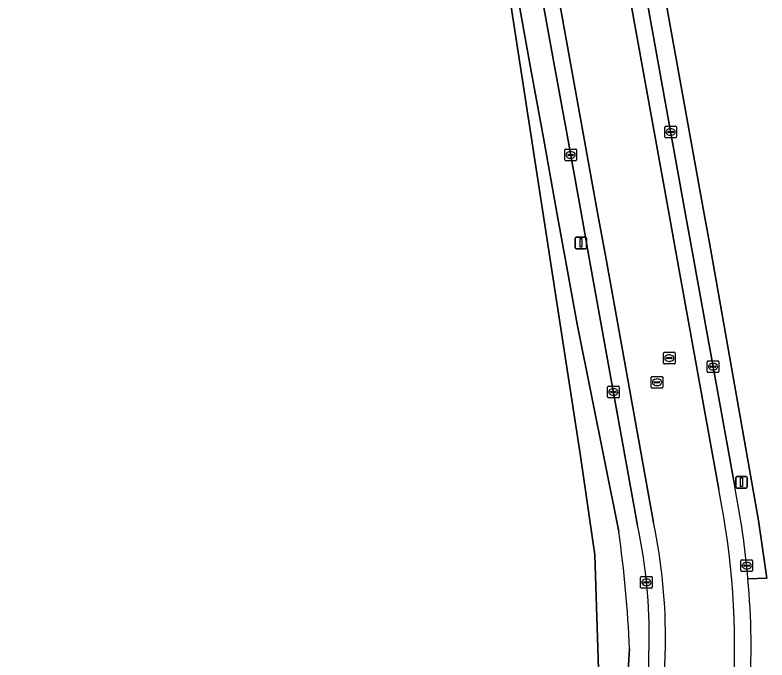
# Model space of a CAD drawing. Extents: x 156412 to 157779, y 382335 to 383768.
# Drawn here: x 157595.3 to 157660, y 382711.7 to 382767.2 of the extents above; entities that cross this region are included whole.
import ezdxf

# ---------------------------------------------------------------- set-up
doc = ezdxf.new("R2010")
doc.units = 0
for name, color, linetype in [('IMGEO_Fietspad_open', 7, 'Continuous'), ('IMGEO_Grasland_agrarisch', 7, 'Continuous'), ('IMGEO_Groenvoorziening', 7, 'Continuous'), ('IMGEO_Kolk', 7, 'Continuous'), ('IMGEO_Lichtmast', 7, 'Continuous'), ('IMGEO_Rijbaan_lokaal_gesloten', 7, 'Continuous'), ('IMGEO_Rioolput', 7, 'Continuous'), ('IMGEO_Voetpad_open', 7, 'Continuous')]:
    doc.layers.add(name, color=color, linetype=linetype)

msp = doc.modelspace()

# ---------------------------------------------------------------- linework, layer by layer
at = {"layer": 'IMGEO_Fietspad_open'}
for points in [[(157639.33, 382829.299), (157629.584, 382882.653), (157628.997, 382882.548), (157627.639, 382882.304), (157628.014, 382880.348), (157628.242, 382879.01), (157651.604, 382750), (157652.126, 382747.108), (157655.875, 382726.327)], [(157650.268, 382723.49), (157646.168, 382746.159), (157645.473, 382750), (157622.451, 382877.451), (157621.8, 382881.137), (157620.461, 382880.952), (157621.025, 382877.941), (157638.867, 382778.66), (157640.647, 382768.819), (157641.74, 382762.775), (157642.782, 382757.01), (157644.05, 382750), (157644.784, 382745.939), (157648.891, 382723.234)], [(157657.251, 382726.584), (157653.509, 382747.329), (157653.027, 382750), (157639.166, 382826.803), (157638.982, 382827.838), (157638.972, 382827.894)]]:
    msp.add_lwpolyline(points, dxfattribs=at)
for centre, radius, start, end in [((157583.037, 382711.847), 75.663, 5.16274, 11.231), ((157588.515, 382712.659), 68.733, 356.53492, 11.46997), ((157603.726, 382713.699), 46.161, 358.97289, 11.9203), ((157603.51, 382713.679), 47.777, 359.00573, 11.85003), ((157593.359, 382712.735), 65.303, 356.20829, 5.20179), ((157560.678, 382714.083), 89.209, 350.86991, 359.22193), ((157559.459, 382714.197), 91.829, 350.89175, 359.15977)]:
    msp.add_arc(centre, radius, start, end, dxfattribs=at)
at = {"layer": 'IMGEO_Grasland_agrarisch'}
msp.add_lwpolyline([(157620.757, 382701.277), (157645.274, 382701.578), (157645.617, 382708.21), (157645.214, 382720.7), (157643.936, 382729.394), (157637.122, 382773.691), (157630.612, 382772.641), (157613.365, 382871.358), (157472.235, 382792.457)], dxfattribs=at)
at = {"layer": 'IMGEO_Groenvoorziening'}
for points in [[(157647.264, 382722.711), (157643.673, 382740.578), (157642.76, 382745.616), (157641.966, 382750), (157640.771, 382756.597), (157639.727, 382762.356), (157638.632, 382768.399), (157636.84, 382778.293), (157634.564, 382790.854), (157631.307, 382789.126), (157617.837, 382857.404), (157613.448, 382880.337), (157609.608, 382878.273), (157590.334, 382867.915)], [(157613.365, 382871.358), (157630.612, 382772.641), (157637.122, 382773.691), (157643.936, 382729.394), (157645.214, 382720.7), (157645.617, 382708.21), (157645.274, 382701.578), (157647.497, 382701.598), (157648.201, 382712.613)], [(157638.972, 382827.894), (157638.982, 382827.838), (157640.952, 382828.168), (157642.466, 382817.316), (157654.653, 382749.882), (157655.088, 382747.562), (157659.314, 382723.658), (157660.029, 382718.705), (157658.393, 382718.656)]]:
    msp.add_lwpolyline(points, dxfattribs=at)
for centre, radius, start, end in [((157544.057, 382708.042), 104.244, 2.51322, 8.08944), ((157593.359, 382712.735), 65.303, 356.20829, 5.20179)]:
    msp.add_arc(centre, radius, start, end, dxfattribs=at)
at = {"layer": 'IMGEO_Kolk'}
for p, q in [((157651.232, 382756.685), (157651.232, 382757.537)), ((157651.307, 382757.611), (157652.159, 382757.611)), ((157652.233, 382757.537), (157652.233, 382756.685)), ((157651.491, 382757.105), (157651.491, 382757.117)), ((157651.929, 382757.068), (157651.531, 382757.068)), ((157651.534, 382757.154), (157651.932, 382757.154)), ((157651.72, 382757.391), (157651.745, 382757.391)), ((157651.975, 382757.117), (157651.975, 382757.105)), ((157652.159, 382756.611), (157651.307, 382756.611)), ((157651.743, 382756.831), (157651.718, 382756.831)), ((157642.617, 382754.717), (157642.617, 382755.569)), ((157642.692, 382755.643), (157643.544, 382755.643)), ((157643.618, 382755.569), (157643.618, 382754.717)), ((157642.876, 382755.137), (157642.876, 382755.149)), ((157643.314, 382755.1), (157642.916, 382755.1)), ((157642.919, 382755.186), (157643.317, 382755.186)), ((157643.105, 382755.423), (157643.13, 382755.423)), ((157643.36, 382755.149), (157643.36, 382755.137)), ((157643.544, 382754.643), (157642.692, 382754.643)), ((157643.128, 382754.863), (157643.103, 382754.863)), ((157654.888, 382736.485), (157654.888, 382737.337)), ((157654.963, 382737.411), (157655.815, 382737.411)), ((157655.147, 382736.905), (157655.147, 382736.917)), ((157655.585, 382736.868), (157655.187, 382736.868)), ((157655.19, 382736.954), (157655.588, 382736.954)), ((157655.376, 382737.191), (157655.401, 382737.191)), ((157655.631, 382736.917), (157655.631, 382736.905)), ((157655.889, 382737.337), (157655.889, 382736.485)), ((157655.815, 382736.411), (157654.963, 382736.411)), ((157655.399, 382736.631), (157655.374, 382736.631)), ((157646.309, 382734.307), (157646.309, 382735.159)), ((157646.384, 382735.233), (157647.236, 382735.233)), ((157646.797, 382735.013), (157646.822, 382735.013)), ((157647.31, 382735.159), (157647.31, 382734.307)), ((157647.236, 382734.233), (157646.384, 382734.233)), ((157646.568, 382734.727), (157646.568, 382734.739)), ((157647.006, 382734.69), (157646.608, 382734.69)), ((157646.611, 382734.776), (157647.009, 382734.776)), ((157646.82, 382734.453), (157646.795, 382734.453)), ((157647.052, 382734.739), (157647.052, 382734.727)), ((157657.787, 382719.352), (157657.787, 382720.204)), ((157657.862, 382720.278), (157658.714, 382720.278)), ((157658.275, 382720.058), (157658.3, 382720.058)), ((157658.788, 382720.204), (157658.788, 382719.352)), ((157658.046, 382719.772), (157658.046, 382719.784)), ((157658.484, 382719.735), (157658.086, 382719.735)), ((157658.089, 382719.821), (157658.487, 382719.821)), ((157658.298, 382719.498), (157658.273, 382719.498)), ((157658.53, 382719.784), (157658.53, 382719.772)), ((157649.15, 382717.914), (157649.15, 382718.766)), ((157649.225, 382718.84), (157650.077, 382718.84)), ((157650.151, 382718.766), (157650.151, 382717.914)), ((157658.714, 382719.278), (157657.862, 382719.278)), ((157649.409, 382718.334), (157649.409, 382718.346)), ((157649.847, 382718.297), (157649.449, 382718.297)), ((157649.452, 382718.383), (157649.85, 382718.383)), ((157649.661, 382718.06), (157649.636, 382718.06)), ((157649.638, 382718.62), (157649.663, 382718.62)), ((157649.893, 382718.346), (157649.893, 382718.334)), ((157650.077, 382717.84), (157649.225, 382717.84))]:
    msp.add_line(p, q, dxfattribs=at)
for points in [[(157651.232, 382756.685), (157651.232, 382757.537)], [(157651.307, 382757.611), (157652.159, 382757.611)], [(157652.233, 382757.537), (157652.233, 382756.685)], [(157652.159, 382756.611), (157651.307, 382756.611)], [(157642.617, 382754.717), (157642.617, 382755.569)], [(157642.692, 382755.643), (157643.544, 382755.643)], [(157643.618, 382755.569), (157643.618, 382754.717)], [(157643.544, 382754.643), (157642.692, 382754.643)], [(157654.888, 382736.485), (157654.888, 382737.337)], [(157654.963, 382737.411), (157655.815, 382737.411)], [(157655.889, 382737.337), (157655.889, 382736.485)], [(157655.815, 382736.411), (157654.963, 382736.411)], [(157646.309, 382734.307), (157646.309, 382735.159)], [(157646.384, 382735.233), (157647.236, 382735.233)], [(157647.31, 382735.159), (157647.31, 382734.307)], [(157647.236, 382734.233), (157646.384, 382734.233)], [(157657.787, 382719.352), (157657.787, 382720.204)], [(157657.862, 382720.278), (157658.714, 382720.278)], [(157658.788, 382720.204), (157658.788, 382719.352)], [(157649.15, 382717.914), (157649.15, 382718.766)], [(157649.225, 382718.84), (157650.077, 382718.84)], [(157650.151, 382718.766), (157650.151, 382717.914)], [(157658.714, 382719.278), (157657.862, 382719.278)], [(157650.077, 382717.84), (157649.225, 382717.84)]]:
    msp.add_lwpolyline(points, dxfattribs=at)
for centre, radius, start, end in [((157651.309, 382757.535), 0.0765, 91.55205, 178.44795), ((157651.309, 382757.535), 0.0765, 91.55205, 178.44795), ((157652.157, 382757.535), 0.0765, 1.55205, 88.44795), ((157652.157, 382757.535), 0.0765, 1.55205, 88.44795), ((157651.531, 382757.114), 0.0403, 85.87752, 175.75265), ((157651.528, 382757.104), 0.0366, 178.93798, 274.71019), ((157651.932, 382757.111), 0.043, 264.86636, 352.45326), ((157651.936, 382757.116), 0.0386, 1.73085, 96.63898), ((157651.309, 382756.687), 0.0765, 181.55205, 268.44795), ((157651.309, 382756.687), 0.0765, 181.55205, 268.44795), ((157652.157, 382756.687), 0.0765, 271.55205, 358.44795), ((157652.157, 382756.687), 0.0765, 271.55205, 358.44795), ((157642.694, 382755.567), 0.0765, 91.55205, 178.44795), ((157642.694, 382755.567), 0.0765, 91.55205, 178.44795), ((157643.542, 382755.567), 0.0765, 1.55205, 88.44795), ((157643.542, 382755.567), 0.0765, 1.55205, 88.44795), ((157642.916, 382755.146), 0.0403, 85.87752, 175.75265), ((157642.913, 382755.136), 0.0366, 178.93798, 274.71019), ((157643.317, 382755.143), 0.043, 264.86636, 352.45326), ((157643.321, 382755.148), 0.0386, 1.73085, 96.63898), ((157642.694, 382754.719), 0.0765, 181.55205, 268.44795), ((157642.694, 382754.719), 0.0765, 181.55205, 268.44795), ((157643.542, 382754.719), 0.0765, 271.55205, 358.44795), ((157643.542, 382754.719), 0.0765, 271.55205, 358.44795), ((157654.965, 382737.335), 0.0765, 91.55205, 178.44795), ((157654.965, 382737.335), 0.0765, 91.55205, 178.44795), ((157655.187, 382736.914), 0.0403, 85.87752, 175.75265), ((157655.184, 382736.904), 0.0366, 178.93798, 274.71019), ((157655.588, 382736.911), 0.043, 264.86636, 352.45326), ((157655.592, 382736.916), 0.0386, 1.73085, 96.63898), ((157655.813, 382737.335), 0.0765, 1.55205, 88.44795), ((157655.813, 382737.335), 0.0765, 1.55205, 88.44795), ((157654.965, 382736.487), 0.0765, 181.55205, 268.44795), ((157654.965, 382736.487), 0.0765, 181.55205, 268.44795), ((157655.813, 382736.487), 0.0765, 271.55205, 358.44795), ((157655.813, 382736.487), 0.0765, 271.55205, 358.44795), ((157646.386, 382735.157), 0.0765, 91.55205, 178.44795), ((157646.386, 382735.157), 0.0765, 91.55205, 178.44795), ((157647.234, 382735.157), 0.0765, 1.55205, 88.44795), ((157647.234, 382735.157), 0.0765, 1.55205, 88.44795), ((157646.386, 382734.309), 0.0765, 181.55205, 268.44795), ((157646.386, 382734.309), 0.0765, 181.55205, 268.44795), ((157646.608, 382734.736), 0.0403, 85.87752, 175.75265), ((157646.605, 382734.726), 0.0366, 178.93798, 274.71019), ((157647.009, 382734.733), 0.043, 264.86636, 352.45326), ((157647.013, 382734.738), 0.0386, 1.73085, 96.63898), ((157647.234, 382734.309), 0.0765, 271.55205, 358.44795), ((157647.234, 382734.309), 0.0765, 271.55205, 358.44795), ((157657.864, 382720.202), 0.0765, 91.55205, 178.44795), ((157657.864, 382720.202), 0.0765, 91.55205, 178.44795), ((157658.712, 382720.202), 0.0765, 1.55205, 88.44795), ((157658.712, 382720.202), 0.0765, 1.55205, 88.44795), ((157657.864, 382719.354), 0.0765, 181.55205, 268.44795), ((157657.864, 382719.354), 0.0765, 181.55205, 268.44795), ((157658.086, 382719.781), 0.0403, 85.87752, 175.75265), ((157658.083, 382719.771), 0.0366, 178.93798, 274.71019), ((157658.487, 382719.778), 0.043, 264.86636, 352.45326), ((157658.491, 382719.783), 0.0386, 1.73085, 96.63898), ((157658.712, 382719.354), 0.0765, 271.55205, 358.44795), ((157658.712, 382719.354), 0.0765, 271.55205, 358.44795), ((157649.227, 382718.764), 0.0765, 91.55205, 178.44795), ((157649.227, 382718.764), 0.0765, 91.55205, 178.44795), ((157650.075, 382718.764), 0.0765, 1.55205, 88.44795), ((157650.075, 382718.764), 0.0765, 1.55205, 88.44795), ((157649.449, 382718.343), 0.0403, 85.87752, 175.75265), ((157649.446, 382718.333), 0.0366, 178.93798, 274.71019), ((157649.85, 382718.34), 0.043, 264.86636, 352.45326), ((157649.854, 382718.345), 0.0386, 1.73085, 96.63898), ((157649.227, 382717.916), 0.0765, 181.55205, 268.44795), ((157649.227, 382717.916), 0.0765, 181.55205, 268.44795), ((157650.075, 382717.916), 0.0765, 271.55205, 358.44795), ((157650.075, 382717.916), 0.0765, 271.55205, 358.44795)]:
    msp.add_arc(centre, radius, start, end, dxfattribs=at)
for centre, major_axis, ratio, start_param, end_param in [((157651.719, 382757.111), (-0.387, 0.002), 0.722429, 4.712389, 7.853982), ((157651.744, 382757.111), (-0.39, 0.002), 0.717154, 1.570796, 4.712389), ((157643.104, 382755.143), (-0.387, 0.002), 0.722429, 4.712389, 7.853982), ((157643.129, 382755.143), (-0.39, 0.002), 0.717154, 1.570796, 4.712389), ((157655.375, 382736.911), (-0.387, 0.002), 0.722429, 4.712389, 7.853982), ((157655.4, 382736.911), (-0.39, 0.002), 0.717154, 1.570796, 4.712389), ((157646.796, 382734.733), (-0.387, 0.002), 0.722429, 4.712389, 7.853982), ((157646.821, 382734.733), (-0.39, 0.002), 0.717154, 1.570796, 4.712389), ((157658.274, 382719.778), (-0.387, 0.002), 0.722429, 4.712389, 7.853982), ((157658.299, 382719.778), (-0.39, 0.002), 0.717154, 1.570796, 4.712389), ((157649.637, 382718.34), (-0.387, 0.002), 0.722429, 4.712389, 7.853982), ((157649.662, 382718.34), (-0.39, 0.002), 0.717154, 1.570796, 4.712389)]:
    msp.add_ellipse(centre, major_axis=major_axis, ratio=ratio, start_param=start_param, end_param=end_param, dxfattribs=at)
at = {"layer": 'IMGEO_Lichtmast'}
for p, q in [((157643.51, 382747.165), (157643.51, 382747.965)), ((157643.51, 382747.965), (157643.51, 382747.165)), ((157643.61, 382748.065), (157644.4, 382748.065)), ((157644.4, 382748.065), (157643.61, 382748.065)), ((157644.5, 382747.965), (157644.5, 382747.165)), ((157644.5, 382747.165), (157644.5, 382747.965)), ((157644.4, 382747.065), (157643.61, 382747.065)), ((157643.61, 382747.065), (157644.4, 382747.065)), ((157657.341, 382726.563), (157657.341, 382727.363)), ((157657.341, 382727.363), (157657.341, 382726.563)), ((157657.441, 382727.463), (157658.231, 382727.463)), ((157658.231, 382727.463), (157657.441, 382727.463)), ((157658.331, 382727.363), (157658.331, 382726.563)), ((157658.331, 382726.563), (157658.331, 382727.363)), ((157658.231, 382726.463), (157657.441, 382726.463)), ((157657.441, 382726.463), (157658.231, 382726.463))]:
    msp.add_line(p, q, dxfattribs=at)
for points in [[(157643.93, 382747.94), (157644.08, 382747.94), (157644.08, 382747.19), (157643.93, 382747.19), (157643.93, 382747.94)], [(157657.761, 382727.338), (157657.911, 382727.338), (157657.911, 382726.588), (157657.761, 382726.588), (157657.761, 382727.338)]]:
    msp.add_lwpolyline(points, dxfattribs=at)
for centre, start, end in [((157643.61, 382747.965), 90, 180), ((157643.61, 382747.965), 90, 180), ((157644.4, 382747.965), 0, 90), ((157644.4, 382747.965), 360, 90), ((157643.61, 382747.165), 180, 270), ((157643.61, 382747.165), 180, 270), ((157644.4, 382747.165), 270, 0), ((157644.4, 382747.165), 270, 0), ((157657.441, 382727.363), 90, 180), ((157657.441, 382727.363), 90, 180), ((157658.231, 382727.363), 0, 90), ((157658.231, 382727.363), 360, 90), ((157657.441, 382726.563), 180, 270), ((157657.441, 382726.563), 180, 270), ((157658.231, 382726.563), 270, 0), ((157658.231, 382726.563), 270, 0)]:
    msp.add_arc(centre, 0.1, start, end, dxfattribs=at)
at = {"layer": 'IMGEO_Rijbaan_lokaal_gesloten'}
for points in [[(157615.112, 382927.218), (157614.788, 382929.252), (157611.302, 382928.695), (157611.326, 382928.545), (157613.47, 382916.334), (157620.027, 382883.195), (157620.461, 382880.952), (157621.8, 382881.137), (157622.451, 382877.451), (157645.473, 382750), (157646.168, 382746.159), (157650.268, 382723.49)], [(157655.875, 382726.327), (157652.126, 382747.108), (157651.604, 382750), (157628.242, 382879.01)]]:
    msp.add_lwpolyline(points, dxfattribs=at)
for centre, radius, start, end in [((157588.515, 382712.659), 68.733, 356.53492, 11.46997), ((157603.51, 382713.679), 47.777, 359.00573, 11.85003), ((157559.459, 382714.197), 91.829, 350.89175, 359.15977)]:
    msp.add_arc(centre, radius, start, end, dxfattribs=at)
at = {"layer": 'IMGEO_Rioolput'}
for p, q in [((157651.194, 382738.145), (157652.046, 382738.145)), ((157651.119, 382737.219), (157651.119, 382738.071)), ((157651.378, 382737.639), (157651.378, 382737.651)), ((157651.816, 382737.602), (157651.418, 382737.602)), ((157651.421, 382737.688), (157651.819, 382737.688)), ((157651.607, 382737.925), (157651.632, 382737.925)), ((157651.862, 382737.651), (157651.862, 382737.639)), ((157652.12, 382738.071), (157652.12, 382737.219)), ((157652.046, 382737.145), (157651.194, 382737.145)), ((157651.63, 382737.365), (157651.605, 382737.365)), ((157650.061, 382735.145), (157650.061, 382735.997)), ((157650.136, 382736.071), (157650.988, 382736.071)), ((157650.32, 382735.565), (157650.32, 382735.577)), ((157650.758, 382735.528), (157650.36, 382735.528)), ((157650.363, 382735.614), (157650.761, 382735.614)), ((157650.549, 382735.851), (157650.574, 382735.851)), ((157650.804, 382735.577), (157650.804, 382735.565)), ((157651.062, 382735.997), (157651.062, 382735.145)), ((157650.988, 382735.071), (157650.136, 382735.071)), ((157650.572, 382735.291), (157650.547, 382735.291))]:
    msp.add_line(p, q, dxfattribs=at)
for points in [[(157651.194, 382738.145), (157652.046, 382738.145)], [(157651.119, 382737.219), (157651.119, 382738.071)], [(157652.12, 382738.071), (157652.12, 382737.219)], [(157652.046, 382737.145), (157651.194, 382737.145)], [(157650.061, 382735.145), (157650.061, 382735.997)], [(157650.136, 382736.071), (157650.988, 382736.071)], [(157651.062, 382735.997), (157651.062, 382735.145)], [(157650.988, 382735.071), (157650.136, 382735.071)]]:
    msp.add_lwpolyline(points, dxfattribs=at)
for centre, radius, start, end in [((157651.196, 382738.069), 0.0765, 91.55205, 178.44795), ((157651.196, 382738.069), 0.0765, 91.55205, 178.44795), ((157652.044, 382738.069), 0.0765, 1.55205, 88.44795), ((157652.044, 382738.069), 0.0765, 1.55205, 88.44795), ((157651.418, 382737.648), 0.0403, 85.87752, 175.75265), ((157651.415, 382737.638), 0.0366, 178.93798, 274.71019), ((157651.819, 382737.645), 0.043, 264.86636, 352.45326), ((157651.823, 382737.65), 0.0386, 1.73085, 96.63898), ((157651.196, 382737.221), 0.0765, 181.55205, 268.44795), ((157651.196, 382737.221), 0.0765, 181.55205, 268.44795), ((157652.044, 382737.221), 0.0765, 271.55205, 358.44795), ((157652.044, 382737.221), 0.0765, 271.55205, 358.44795), ((157650.138, 382735.995), 0.0765, 91.55205, 178.44795), ((157650.138, 382735.995), 0.0765, 91.55205, 178.44795), ((157650.36, 382735.574), 0.0403, 85.87752, 175.75265), ((157650.357, 382735.564), 0.0366, 178.93798, 274.71019), ((157650.761, 382735.571), 0.043, 264.86636, 352.45326), ((157650.765, 382735.576), 0.0386, 1.73085, 96.63898), ((157650.986, 382735.995), 0.0765, 1.55205, 88.44795), ((157650.986, 382735.995), 0.0765, 1.55205, 88.44795), ((157650.138, 382735.147), 0.0765, 181.55205, 268.44795), ((157650.138, 382735.147), 0.0765, 181.55205, 268.44795), ((157650.986, 382735.147), 0.0765, 271.55205, 358.44795), ((157650.986, 382735.147), 0.0765, 271.55205, 358.44795)]:
    msp.add_arc(centre, radius, start, end, dxfattribs=at)
for centre, major_axis, ratio, start_param, end_param in [((157651.606, 382737.645), (-0.387, 0.002), 0.722429, 4.712389, 7.853982), ((157651.631, 382737.645), (-0.39, 0.002), 0.717154, 1.570796, 4.712389), ((157650.548, 382735.571), (-0.387, 0.002), 0.722429, 4.712389, 7.853982), ((157650.573, 382735.571), (-0.39, 0.002), 0.717154, 1.570796, 4.712389)]:
    msp.add_ellipse(centre, major_axis=major_axis, ratio=ratio, start_param=start_param, end_param=end_param, dxfattribs=at)
at = {"layer": 'IMGEO_Voetpad_open'}
for points in [[(157648.891, 382723.234), (157644.784, 382745.939), (157644.05, 382750), (157642.782, 382757.01), (157641.74, 382762.775), (157640.647, 382768.819), (157638.867, 382778.66), (157621.025, 382877.941), (157620.461, 382880.952), (157620.027, 382883.195), (157613.47, 382916.334)], [(157614.85, 382904.08), (157618.384, 382886.317), (157619.048, 382882.982), (157619.133, 382882.555), (157617.99, 382882.325), (157634.564, 382790.854), (157636.84, 382778.293), (157638.632, 382768.399), (157639.727, 382762.356), (157640.771, 382756.597), (157641.966, 382750), (157642.76, 382745.616), (157643.673, 382740.578), (157647.264, 382722.711)], [(157642.466, 382817.316), (157640.952, 382828.168), (157638.982, 382827.838), (157639.166, 382826.803), (157653.027, 382750), (157653.509, 382747.329), (157657.251, 382726.584)], [(157658.393, 382718.656), (157660.029, 382718.705), (157659.314, 382723.658), (157655.088, 382747.562), (157654.653, 382749.882), (157642.466, 382817.316)], [(157648.201, 382712.613), (157647.497, 382701.598), (157646.111, 382695.495), (157646.092, 382695.429), (157647.582, 382694.987), (157648.757, 382699.928)]]:
    msp.add_lwpolyline(points, dxfattribs=at)
for centre, radius, start, end in [((157583.037, 382711.847), 75.663, 5.16274, 11.231), ((157603.726, 382713.699), 46.161, 358.97289, 11.9203), ((157544.057, 382708.042), 104.244, 2.51322, 8.08944), ((157560.678, 382714.083), 89.209, 350.86991, 359.22193)]:
    msp.add_arc(centre, radius, start, end, dxfattribs=at)

doc.saveas('drawing.dxf')
